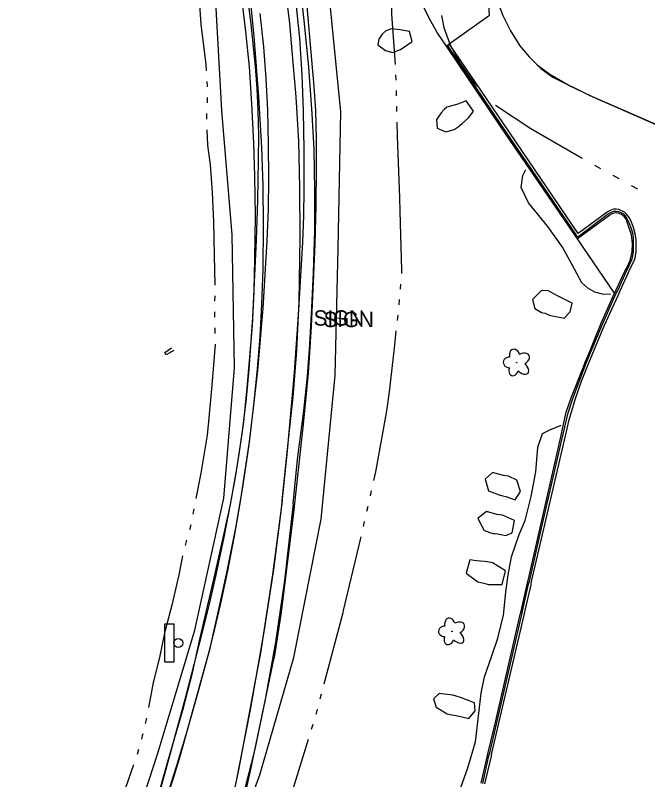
# Model space of a CAD drawing. Extents: x 588843 to 2552415, y 180129 to 269402.
# Drawn here: x 594220 to 594466.8, y 185573.3 to 185871.8 of the extents above; entities that cross this region are included whole.
import ezdxf

# ---------------------------------------------------------------- set-up
doc = ezdxf.new("R2010")
doc.units = 0
for name, color, linetype in [('Default', 7, 'Continuous'), ('E_DRN_RipRap', 7, 'Continuous'), ('E_LAND_Vegetation', 7, 'Continuous'), ('E_MISCPROP_Planter', 7, 'Continuous'), ('E_RDWY', 7, 'Continuous'), ('E_RDWY_AsphConc', 7, 'Continuous'), ('E_RDWY_C_and_G', 7, 'Continuous'), ('E_RDWY_Gravel', 7, 'Continuous'), ('E_RDWY_PavtEdge', 7, 'Continuous'), ('E_SGN', 7, 'Continuous'), ('E_WTR_P', 7, 'Continuous')]:
    doc.layers.add(name, color=color, linetype=linetype)

# ---------------------------------------------------------------- blocks, each defined once
blk = doc.blocks.new('DTRE_1_1')
at = {"layer": 'Default'}
blk.add_circle((-0.18, 0), 0.183, dxfattribs=at)
for centre, major_axis, ratio in [((-1.87, 5.32), (1.36, -4.98), 0.782863), ((4.06, 2.74), (-5.27, -2.93), 0.691916), ((-5.87, 0.15), (4.93, -0.12), 0.832022), ((-2.49, -5.24), (1.8, 4.86), 0.716896), ((3.54, -3.71), (-5.01, 4.58), 0.560249)]:
    blk.add_ellipse(centre, major_axis=major_axis, ratio=ratio, start_param=1.570796, end_param=4.712389, dxfattribs=at)
blk = doc.blocks.new('BSGN_1')
at = {"layer": 'Default'}
blk.add_text('SIGN', height=12, dxfattribs=at).set_placement((-18.56, -6))
blk = doc.blocks.new('SGN_1')
at = {"layer": 'Default'}
blk.add_lwpolyline([(-3.5, -15), (-10.5, -15), (-10.5, 15), (-3.5, 15)], close=True, dxfattribs=at)
blk.add_circle((0, 0), 3.5, dxfattribs=at)

msp = doc.modelspace()

# ---------------------------------------------------------------- linework, layer by layer
at = {"layer": 'E_DRN_RipRap'}
for points in [[(594361.47, 185860.16), (594364.48, 185858.02), (594367.4, 185857.29), (594370.33, 185858.4), (594374.89, 185861.54), (594373.81, 185865.42), (594370.24, 185866.03), (594366.81, 185866.47), (594364.64, 185865.72), (594363.22, 185864.35), (594361.92, 185862.39)], [(594384.64, 185827.68), (594388, 185826.27), (594391.24, 185827.15), (594392.82, 185828.24), (594394.43, 185829.49), (594397.04, 185831.9), (594398.77, 185834.35), (594395.97, 185838.39), (594392.77, 185837.06), (594388.45, 185835.84), (594387.37, 185834.97), (594386.26, 185833.68), (594384.38, 185831.02)], [(594421.81, 185760.83), (594422.81, 185757.31), (594425.35, 185755.76), (594426.74, 185755.39), (594428.3, 185754.61), (594434.27, 185753.52), (594436.57, 185756.03), (594437.39, 185759.33), (594431.91, 185762.1), (594429.95, 185763.08), (594428.03, 185764.19), (594425.35, 185764.35)], [(594403.39, 185690.59), (594404.72, 185686.08), (594408.89, 185684.56), (594410.25, 185684.12), (594411.45, 185683.87), (594415.12, 185682.62), (594417.2, 185685.75), (594415.79, 185690.19), (594412.46, 185691.8), (594411.48, 185691.96), (594410.55, 185692.08), (594406.22, 185693.21)], [(594400.45, 185675.26), (594402.92, 185670.65), (594406.42, 185669.47), (594407.15, 185669.37), (594408.17, 185669.24), (594411.43, 185668.69), (594413.94, 185669.61), (594414.87, 185674.48), (594410.08, 185676.55), (594408.91, 185676.64), (594407.92, 185676.8), (594403.89, 185677.99)], [(594397.35, 185659.13), (594395.96, 185653.87), (594400.46, 185650.54), (594402.91, 185650.02), (594404.71, 185649.44), (594409.96, 185649.51), (594411.37, 185654.83), (594406.24, 185657.95), (594404.94, 185658.28), (594403.09, 185658.54), (594399.96, 185658.78)], [(594383.25, 185604.8), (594384.28, 185601.56), (594388.5, 185598.99), (594390.41, 185598.62), (594392.05, 185598.33), (594396.96, 185597.18), (594399.41, 185600.14), (594399.25, 185603.24), (594393.76, 185605.43), (594392.07, 185605.86), (594390.74, 185606.35), (594385.45, 185606.9)]]:
    msp.add_lwpolyline(points, close=True, dxfattribs=at)
at = {"layer": 'E_MISCPROP_Planter'}
for points in [[(594452.24, 185762.69), (594449.15, 185762.85), (594446.17, 185763.7), (594446.17, 185763.7), (594443.45, 185765.2), (594441.14, 185767.29), (594441.14, 185767.29), (594437.26, 185774.61), (594433.57, 185781.24), (594427.8, 185789.32), (594420.27, 185798.55), (594417.39, 185804.51), (594418.03, 185809.23), (594419.26, 185811.52)], [(594392.58, 185566.63), (594396.62, 185577.91), (594399.56, 185588.06), (594401, 185600.34), (594401.77, 185607.11), (594403.11, 185613.47), (594406.03, 185621.63), (594408.34, 185628.55), (594410.56, 185637.47), (594411.47, 185646.45), (594412.41, 185653.22), (594413.59, 185660.28), (594416.6, 185669.04), (594418.98, 185674.45), (594421.29, 185683.88), (594423.12, 185693.46), (594423.88, 185703.07), (594425.75, 185708.41), (594428.67, 185709.91), (594433.07, 185711.73)]]:
    msp.add_lwpolyline(points, dxfattribs=at)
at = {"layer": 'E_RDWY'}
for points in [[(594324.17, 185682.16), (594325.63, 185696.1), (594327.06, 185709.65), (594328.41, 185722.6), (594329.84, 185740.85), (594330.72, 185760.06), (594331.14, 185784.99), (594331.05, 185804.48), (594330.65, 185822.65), (594329.6, 185839.87), (594328.47, 185853.26), (594327.07, 185868.5), (594324.68, 185888.72), (594322.39, 185904.29), (594319.39, 185922.01), (594316.84, 185936.3), (594312.06, 185959.24), (594308.86, 185974.75), (594305.12, 185990.37), (594300.05, 186011.89), (594293.22, 186040.84), (594288.78, 186059.3)], [(594442.94, 185938.29), (594435.35, 185936.23), (594430.57, 185933.5), (594424.16, 185928.98), (594419.59, 185924.46), (594413.77, 185917.01), (594410.44, 185910.38), (594407.72, 185902.66), (594406.8, 185898.01), (594406.39, 185891.58), (594406.66, 185884.64), (594408.44, 185876.55), (594410.21, 185871.64), (594413.31, 185865.64), (594416.86, 185859.81), (594420.54, 185855.48), (594425.09, 185851), (594429.85, 185847.59), (594444.18, 185840.42)], [(594278.66, 185564.92), (594282.94, 185578.43), (594287.1, 185592.27), (594291.4, 185607.41), (594295.98, 185624.65), (594299.58, 185640.41), (594302.78, 185655.41), (594306.09, 185671.6), (594308.66, 185686.75), (594311.13, 185703.1), (594312.98, 185718.35), (594314.35, 185732.26), (594315.54, 185746.38), (594316.22, 185758.94), (594316.68, 185772.61), (594316.81, 185789.57), (594316.77, 185805.24), (594316.24, 185820.1), (594315.09, 185839.96), (594313.19, 185863.56), (594311.85, 185876.43)], [(594459.04, 185833.92), (594445.03, 185840.11), (594436.05, 185844.4), (594428.56, 185848.68), (594423.69, 185852.25), (594423.61, 185852.33)], [(594444.18, 185840.42), (594475.3, 185826.81), (594510.02, 185811.44), (594541, 185797.35), (594562.66, 185787.88), (594591.23, 185775.71), (594620.83, 185762.53), (594650.28, 185750.21), (594681.56, 185736.45), (594715.86, 185721.41), (594738.17, 185712.06), (594743.56, 185709.8), (594747.17, 185707.74), (594751.33, 185705.11), (594754.65, 185702.73), (594756.51, 185701.04)], [(594741.72, 185710.18), (594737.7, 185712.15), (594726.5, 185716.9), (594715.11, 185721.58), (594700.19, 185727.97), (594685.82, 185734.5), (594676.22, 185738.79), (594662.18, 185745.19), (594650.96, 185749.79), (594637.42, 185755.65), (594626.11, 185760.47), (594615.87, 185764.84), (594605, 185769.58), (594589.34, 185776.43), (594578.2, 185781.23), (594566.58, 185786.33), (594554.86, 185791.34), (594536.28, 185799.52), (594524.45, 185804.8), (594512.94, 185809.98), (594499.98, 185815.65), (594489.11, 185820.64), (594473.4, 185827.71), (594459.04, 185833.92)], [(594324.17, 185682.16), (594320.81, 185655.37), (594317.12, 185631.75), (594311.67, 185600.54), (594306.1, 185572.14), (594301.18, 185549.59), (594298.74, 185541.78), (594296.77, 185533.44)]]:
    msp.add_lwpolyline(points, dxfattribs=at)
at = {"layer": 'E_RDWY_AsphConc'}
for points in [[(594388.24, 185859.65), (594389.35, 185860.67), (594405.1, 185871.81), (594402.44, 185910.04), (594400.83, 185934.51), (594382.9, 185945.14)], [(594309.25, 185565.65), (594311.63, 185576.09), (594311.63, 185576.09), (594320.56, 185618.33), (594320.56, 185618.33), (594321.22, 185621.8), (594321.22, 185621.8), (594323.83, 185638.71), (594323.83, 185638.71), (594328.69, 185677.65), (594328.69, 185677.65), (594332.5, 185712.17), (594332.5, 185712.17), (594334.37, 185731.99), (594334.37, 185731.99), (594335.61, 185750.2), (594335.61, 185750.2), (594337.01, 185782.36), (594337.01, 185782.36), (594337.41, 185797.22), (594337.58, 185812.09), (594337.58, 185812.09), (594337.51, 185823.31), (594337.22, 185834.53), (594337.22, 185834.53), (594336.66, 185843.99), (594336.66, 185843.99), (594332.9, 185887.32)], [(594274.06, 185560), (594280.62, 185583.6), (594280.62, 185583.6), (594286.69, 185606.22), (594286.69, 185606.22), (594292.98, 185630.36), (594292.98, 185630.36), (594295.8, 185641.81), (594298.41, 185653.31), (594298.41, 185653.31), (594301.5, 185668.02), (594304.37, 185682.77), (594304.37, 185682.77), (594306.59, 185695.5), (594308.5, 185708.29), (594308.5, 185708.29), (594310.06, 185720.88), (594311.3, 185733.5), (594311.3, 185733.5), (594312.75, 185753.76), (594312.75, 185753.76), (594314.18, 185783.94), (594314.18, 185783.94), (594314.67, 185799.58), (594314.96, 185815.22), (594314.96, 185815.22), (594314.97, 185824.87), (594314.78, 185834.52), (594314.78, 185834.52), (594314.37, 185843.17), (594313.69, 185851.79), (594313.69, 185851.79), (594311.99, 185868.33), (594310, 185884.84)], [(594388.24, 185859.65), (594384.7, 185865.06), (594381.49, 185870.66), (594381.49, 185870.66), (594379.44, 185874.88)], [(594453.86, 185763.27), (594439.4, 185784.47)], [(594281.8, 185740.81), (594278.92, 185739.16), (594278.33, 185740.05), (594280.97, 185741.93)]]:
    msp.add_lwpolyline(points, dxfattribs=at)
at = {"layer": 'E_RDWY_C_and_G'}
for points in [[(594388.24, 185859.65), (594388.7, 185860.06), (594389.47, 185860.52)], [(594401.8, 185571.98), (594404.29, 185582.75), (594404.54, 185583.87), (594407.36, 185595.74), (594417.02, 185637.85), (594417.41, 185639.12), (594419.77, 185649.66), (594420.12, 185651.06), (594424.82, 185671.6), (594432.68, 185706.04), (594435.05, 185716.8), (594435.05, 185716.8), (594436.88, 185722.37), (594436.88, 185722.37), (594441.75, 185734.5), (594441.75, 185734.5), (594442.46, 185736.26), (594442.46, 185736.26), (594443.44, 185738.69), (594443.44, 185738.69), (594448.64, 185751.49), (594448.64, 185751.49), (594450.19, 185755.12), (594450.19, 185755.12), (594453.86, 185763.27), (594453.86, 185763.27), (594454.56, 185764.62), (594457.85, 185771.81), (594458.6, 185772.94), (594459.94, 185776.06), (594460.7, 185779.37), (594460.7, 185779.37), (594460.86, 185782.68), (594460.44, 185785.97), (594460.44, 185785.97), (594458.98, 185790.57), (594458.49, 185792.08), (594458.49, 185792.08), (594457.69, 185793.14), (594457.69, 185793.14), (594456.58, 185793.95), (594456.58, 185793.95), (594455.3, 185794.5), (594455.3, 185794.5), (594454.53, 185794.62), (594453.76, 185794.53), (594453.76, 185794.53), (594452.85, 185794.21), (594452.02, 185793.71), (594452.02, 185793.71), (594439.4, 185784.47), (594409.54, 185828.26), (594388.24, 185859.65)], [(594402.4, 185571.85), (594404.87, 185582.64), (594405.17, 185583.72), (594407.97, 185595.51), (594417.71, 185637.73), (594417.9, 185639.07), (594420.34, 185649.57), (594420.71, 185650.71), (594425.41, 185671.48), (594433.35, 185705.96), (594435.79, 185716.52), (594435.79, 185716.52), (594437.57, 185722.09), (594437.57, 185722.09), (594442.42, 185734.88), (594442.42, 185734.88), (594442.98, 185736.29), (594442.98, 185736.29), (594443.75, 185738.13), (594443.75, 185738.13), (594449.23, 185751.16), (594449.23, 185751.16), (594450.84, 185754.9), (594450.84, 185754.9), (594454.41, 185762.96), (594454.41, 185762.96), (594455.16, 185764.36), (594458.35, 185771.59), (594459.05, 185772.88), (594460.7, 185776.65), (594460.7, 185776.65), (594461.21, 185779.26), (594461.21, 185779.26), (594461.32, 185784.35), (594461.32, 185784.35), (594461.08, 185786.13), (594461.08, 185786.13), (594460.43, 185788.35), (594460.43, 185788.35), (594459.57, 185790.69), (594459.57, 185790.69), (594458.73, 185792.48), (594458.73, 185792.48), (594458.02, 185793.63), (594458.02, 185793.63), (594457.41, 185794.18), (594457.41, 185794.18), (594455.52, 185794.97), (594455.52, 185794.97), (594454.57, 185795.14), (594453.6, 185795.08), (594453.6, 185795.08), (594452.48, 185794.74), (594451.45, 185794.17), (594451.45, 185794.17), (594439.5, 185785.16), (594409.81, 185828.88), (594388.7, 185860.06)], [(594403.29, 185571.62), (594405.8, 185582.45), (594406.03, 185583.58), (594408.76, 185595.31), (594418.54, 185637.49), (594418.84, 185638.86), (594421.27, 185649.43), (594421.47, 185650.63), (594426.24, 185671.2), (594434.32, 185705.8), (594436.2, 185713.85), (594438.52, 185721.79), (594438.52, 185721.79), (594441.02, 185728.96), (594443.86, 185735.99), (594443.86, 185735.99), (594449.97, 185750.81), (594455.34, 185762.37), (594455.98, 185763.94), (594459.35, 185771.3), (594459.87, 185772.63), (594460.9, 185774.55), (594461.75, 185776.55), (594461.75, 185776.55), (594462.11, 185777.86), (594462.27, 185779.21), (594462.27, 185779.21), (594462.25, 185784.2), (594462.25, 185784.2), (594461.96, 185786.37), (594461.96, 185786.37), (594461.26, 185788.95), (594461.26, 185788.95), (594460.53, 185790.95), (594460.53, 185790.95), (594459.68, 185792.61), (594459.68, 185792.61), (594458.6, 185794.16), (594458.6, 185794.16), (594457.72, 185794.91), (594457.72, 185794.91), (594455.61, 185795.87), (594455.61, 185795.87), (594454.56, 185796.09), (594453.48, 185796.01), (594453.48, 185796.01), (594452.17, 185795.59), (594450.99, 185794.91), (594450.99, 185794.91), (594439.67, 185786.52), (594410.55, 185829.56), (594389.47, 185860.52)]]:
    msp.add_lwpolyline(points, dxfattribs=at)
at = {"layer": 'E_RDWY_Gravel'}
for points in [[(594303.67, 185543.21), (594315.42, 185575.19), (594328.72, 185621.05), (594339.34, 185675.01), (594344.82, 185731.08), (594346, 185780.82), (594347.01, 185834), (594341.7, 185887.89), (594335.33, 185942.61), (594336.62, 185994.39), (594331.61, 186011.74), (594326.07, 186040.96), (594313.1, 186096.24)], [(594219.98, 185483.23), (594225.88, 185478.25), (594235.55, 185483.6), (594242.27, 185495.24), (594260.56, 185538.25), (594266.9, 185556.83), (594275.61, 185583.63), (594290, 185631.68), (594301.4, 185683.27), (594305.51, 185734.14), (594304.66, 185786.05), (594300.56, 185834.6), (594297.92, 185884.09), (594288.32, 185934.22), (594278.96, 185984.3), (594268.73, 186024.87), (594254.98, 186086.09)], [(594328.46, 185681.03), (594330.19, 185698.34), (594332.59, 185717.28), (594333.97, 185730.8), (594334.91, 185743.24), (594335.71, 185757.61), (594336.42, 185771.29), (594336.89, 185787.69), (594336.91, 185803.53), (594336.69, 185819.42), (594335.88, 185833.34), (594334.6, 185851.64), (594332.67, 185869.72), (594330.76, 185887.16), (594328.42, 185901.87), (594325.39, 185918.92), (594322.37, 185934.15), (594318.59, 185952.22), (594314.41, 185971.38), (594310.05, 185989.92), (594304.68, 186013.57), (594300.36, 186032.22), (594296.1, 186049.52), (594294.08, 186057.9)], [(594275.93, 185567.33), (594279.79, 185581.31), (594285.33, 185600.37), (594289.12, 185614.95), (594292.19, 185628.65), (594294.96, 185640.92), (594297.94, 185653.77), (594301.4, 185668.91), (594303.98, 185680.78), (594305.94, 185691.42), (594307.52, 185701.32), (594309.17, 185713.05), (594310.51, 185726.29), (594311.42, 185736.77), (594312.57, 185750.62), (594313.16, 185763.88), (594313.44, 185776.64), (594313.77, 185793.28), (594313.48, 185808.97), (594313.07, 185821.81), (594312.35, 185837.17), (594311.35, 185851.57), (594309.95, 185865.46), (594308.24, 185879.59)], [(594328.46, 185681.03), (594325.1, 185651.07), (594321.5, 185627.02), (594317.44, 185603.91), (594313.42, 185585.2), (594306.5, 185557.79), (594302.91, 185543.46), (594299.68, 185544.8)]]:
    msp.add_lwpolyline(points, dxfattribs=at)
at = {"layer": 'E_RDWY_PavtEdge'}
for points in [[(594305.18, 185567.16), (594307.27, 185577.08), (594307.27, 185577.08), (594314.82, 185617.29), (594314.82, 185617.29), (594315.79, 185622.79), (594315.79, 185622.79), (594320.54, 185653.35), (594320.54, 185653.35), (594323.89, 185679.23), (594323.89, 185679.23), (594326.24, 185701.65), (594326.24, 185701.65), (594328.94, 185732.3), (594328.94, 185732.3), (594330.71, 185756.74), (594330.71, 185756.74), (594332.19, 185783.13), (594332.19, 185783.13), (594332.58, 185793.45), (594332.74, 185803.77), (594332.74, 185803.77), (594332.71, 185819.05), (594332.46, 185834.33), (594332.46, 185834.33), (594331.92, 185848.56), (594330.98, 185862.78), (594330.98, 185862.78), (594329.78, 185875.17)], [(594274.82, 185553.19), (594281.78, 185573.83), (594281.78, 185573.83), (594284.5, 185582.85), (594284.5, 185582.85), (594295.38, 185622.31), (594295.38, 185622.31), (594297.22, 185629.41), (594297.22, 185629.41), (594300.22, 185642.12), (594302.96, 185654.9), (594302.96, 185654.9), (594305.57, 185668.36), (594307.92, 185681.87), (594307.92, 185681.87), (594311.49, 185706.13), (594311.49, 185706.13), (594314.61, 185733.08), (594314.61, 185733.08), (594316.73, 185757.43), (594316.73, 185757.43), (594318.3, 185783.7), (594318.3, 185783.7), (594318.75, 185795.96), (594318.93, 185808.22), (594318.93, 185808.22), (594318.85, 185821.44), (594318.51, 185834.65), (594318.51, 185834.65), (594317.9, 185847.05), (594316.95, 185859.42), (594316.95, 185859.42), (594315.61, 185872.41)]]:
    msp.add_lwpolyline(points, dxfattribs=at)
at = {"layer": 'E_SGN'}
msp.add_lwpolyline([(594345.72, 185753.57), (594349.59, 185752.99)], dxfattribs=at)
at = {"layer": 'E_WTR_P'}
for points in [[(594291.52, 185880.34), (594291.59, 185879.49), (594292.36, 185868.33), (594294.29, 185852.5), (594294.46, 185850.1)], [(594368.4, 185852.53), (594366.98, 185872.24), (594366.93, 185882.09)], [(594386.28, 185871.63), (594387.28, 185866.95), (594389.65, 185860.23), (594393.77, 185852.8), (594397.73, 185846.96), (594400.29, 185844.08)], [(594368.61, 185846.41), (594368.55, 185848.45)], [(594294.76, 185845.92), (594294.91, 185843.83)], [(594368.78, 185840.29), (594368.72, 185842.33)], [(594294.9, 185839.64), (594294.82, 185837.55)], [(594368.95, 185834.17), (594368.89, 185836.21)], [(594407.4, 185836.72), (594421.16, 185827.56), (594441.23, 185815.94)], [(594294.67, 185833.36), (594294.6, 185831.26)], [(594370.05, 185800.49), (594369.22, 185824.61), (594369.07, 185830.08)], [(594294.75, 185827.08), (594294.99, 185821.02), (594296.01, 185813.37), (594296.78, 185802.66), (594297.06, 185796.8)], [(594446.01, 185813.27), (594448.41, 185811.95)], [(594453.21, 185809.3), (594455.61, 185807.98)], [(594460.41, 185805.33), (594462.58, 185804.14), (594462.81, 185804.02)], [(594370.8, 185770.89), (594370.91, 185772.21), (594370.23, 185795.24), (594370.05, 185800.49)], [(594297.06, 185796.8), (594297.33, 185790.98), (594297.54, 185778.13), (594297.88, 185766.46), (594297.88, 185766.43)], [(594370.27, 185764.79), (594370.45, 185766.83)], [(594297.82, 185762.24), (594297.78, 185760.14)], [(594369.75, 185758.69), (594369.92, 185760.73)], [(594297.72, 185755.95), (594297.77, 185753.86)], [(594369.13, 185752.6), (594369.36, 185754.63)], [(594297.86, 185749.67), (594297.91, 185747.57)], [(594365.27, 185719.16), (594366.04, 185724.76), (594368.06, 185742.92), (594368.68, 185748.54)], [(594298, 185743.38), (594298, 185743.25), (594296.75, 185727.33), (594295.35, 185713.11)], [(594359.9, 185690.07), (594360.66, 185693.44), (594364.9, 185716.49), (594365.27, 185719.16)], [(594295.35, 185713.11), (594294.82, 185707.78), (594292.39, 185692.94), (594290.49, 185683.12)], [(594358.56, 185684.09), (594359.01, 185686.08)], [(594357.22, 185678.12), (594357.66, 185680.11)], [(594289.69, 185679.01), (594289.3, 185676.95)], [(594355.87, 185672.15), (594356.32, 185674.14)], [(594288.47, 185672.84), (594287.92, 185670.82)], [(594348.12, 185639.37), (594354.97, 185668.16)], [(594286.82, 185666.77), (594286.27, 185664.75)], [(594285.27, 185660.68), (594283.77, 185653.26), (594281.14, 185641.39), (594278.46, 185631.59), (594278.35, 185631.1)], [(594340.54, 185610.74), (594347.94, 185638.61), (594348.12, 185639.37)], [(594278.35, 185631.1), (594276.2, 185621), (594273.73, 185611.23), (594272, 185601.42)], [(594338.97, 185604.82), (594339.49, 185606.79)], [(594337.39, 185598.9), (594337.48, 185599.21), (594337.92, 185600.87)], [(594271.15, 185597.32), (594270.68, 185595.28)], [(594335.58, 185593.04), (594336.19, 185595)], [(594269.72, 185591.2), (594269.54, 185590.41), (594269.2, 185589.17)], [(594325.69, 185560.83), (594325.78, 185561.2), (594334.38, 185589.14)], [(594268.09, 185585.13), (594267.54, 185583.11)], [(594266.17, 185579.15), (594262.89, 185569.75), (594259.63, 185560.27), (594256.42, 185550.39)]]:
    msp.add_lwpolyline(points, dxfattribs=at)

# ---------------------------------------------------------------- block references
at = {"layer": 'E_LAND_Vegetation', "xscale": 0.5, "yscale": 0.5}
for p in [(594415.82, 185736.14), (594390.53, 185631.15)]:
    msp.add_blockref('DTRE_1_1', p, dxfattribs=at)
at = {"layer": 'E_SGN', "xscale": 0.5, "yscale": 0.5}
for name, p in [('BSGN_1', (594345.72, 185753.57)), ('BSGN_1', (594349.59, 185752.99)), ('SGN_1', (594283.58, 185626.67))]:
    msp.add_blockref(name, p, dxfattribs=at)

doc.saveas('drawing.dxf')
